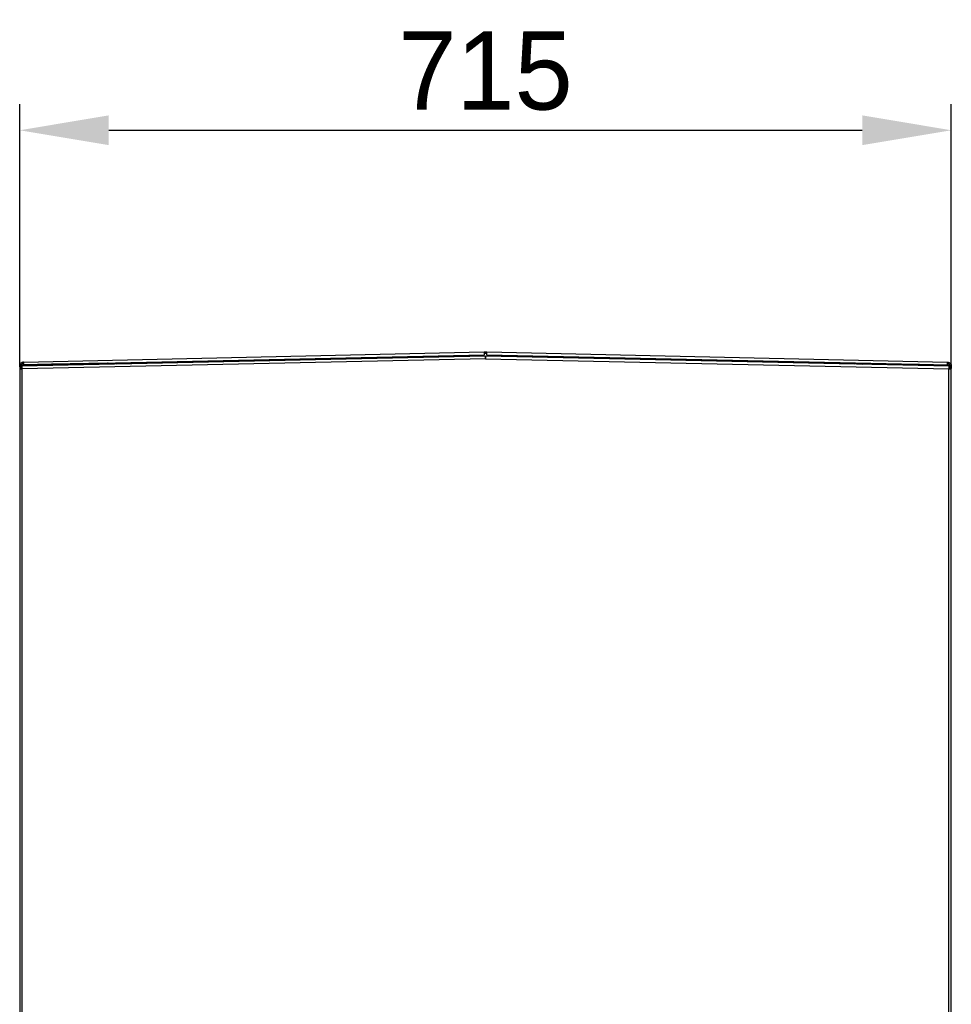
# Model space of a CAD drawing. Header units: millimetres. Extents: x 0 to 39025, y -31299 to 8400.
# Tile 349 of 373: x 16942 to 17657, y 2201 to 2957. Entities that reach past the tile are written whole.
import ezdxf

# ---------------------------------------------------------------- set-up
doc = ezdxf.new("R2010")
doc.units = ezdxf.units.MM
doc.header["$PDSIZE"] = -1
doc.layers.add('DIMENZIJE', color=4, linetype='Continuous')
doc.styles.add('SLDTEXTSTYLE6', font='txt')
doc.dimstyles.new('SLDDIMSTYLE0', dxfattribs={"dimtxt": 3, "dimasz": 3.414889, "dimexe": 0, "dimexo": 0.0625, "dimgap": 0.75, "dimtad": 1, "dimdec": 0, "dimlfac": 20, "dimrnd": 1e-09, "dimzin": 12, "dimdsep": 46, "dimtxsty": 'SLDTEXTSTYLE6', "dimsah": 1, "dimcen": 0.09, "dimadec": 0, "dimazin": 3, "dimtfac": 1, "dimtdec": 0, "dimtofl": 0, "dimtmove": 0, "dimatfit": 3, "dimfxl": 1, "dimfrac": 2, "dimtolj": 1, "dimtzin": 12, "dimarcsym": 0})

# ---------------------------------------------------------------- blocks, each defined once
blk = doc.blocks.new('*U57')
at = {"lineweight": 25}
for points in [[(2.86, 1246.65), (2.86, 1246.65), (356.45, 1254.41), (356.45, 1254.41)], [(356.45, 1254.41), (356.45, 1254.41), (357.46, 1254.43), (357.46, 1254.43)], [(357.48, 1253.42), (357.48, 1253.42), (357.46, 1254.43), (357.46, 1254.43)], [(357.54, 1254.43), (357.54, 1254.43), (357.52, 1253.42), (357.52, 1253.42)], [(357.54, 1254.43), (357.54, 1254.43), (358.55, 1254.41), (358.55, 1254.41)], [(358.55, 1254.41), (358.55, 1254.41), (712.14, 1246.65), (712.14, 1246.65)], [(357.36, 1251.22), (357.36, 1251.22), (1.64, 1243.42), (1.64, 1243.42)], [(357.4, 1249.22), (357.4, 1249.22), (2, 1241.42), (2, 1241.42)], [(2.86, 1246.65), (2.86, 1246.65), (2.89, 1245.65), (2.89, 1245.65)], [(2.91, 1244.54), (2.91, 1244.54), (356.5, 1252.3), (356.5, 1252.3)], [(74.23, 1245.3), (74.23, 1245.3), (356.52, 1251.49), (356.52, 1251.49)], [(356.47, 1253.4), (356.47, 1253.4), (357.48, 1253.42), (357.48, 1253.42)], [(356.52, 1251.21), (356.52, 1251.21), (356.52, 1251.49), (356.52, 1251.49)], [(357.62, 1249.78), (357.62, 1249.78), (357.39, 1249.78), (357.39, 1249.78)], [(357.4, 1249.22), (357.4, 1249.22), (357.6, 1249.22), (357.6, 1249.22)], [(357.52, 1253.42), (357.52, 1253.42), (358.53, 1253.4), (358.53, 1253.4)], [(357.6, 1249.22), (357.6, 1249.22), (713, 1241.42), (713, 1241.42)], [(713.36, 1243.42), (713.36, 1243.42), (357.64, 1251.22), (357.64, 1251.22)], [(358.48, 1251.49), (358.48, 1251.49), (640.77, 1245.3), (640.77, 1245.3)], [(358.48, 1251.49), (358.48, 1251.49), (358.48, 1251.21), (358.48, 1251.21)], [(358.51, 1252.3), (358.51, 1252.3), (712.09, 1244.54), (712.09, 1244.54)], [(712.14, 1246.65), (712.14, 1246.65), (712.12, 1245.65), (712.12, 1245.65)], [(712.12, 1245.65), (712.12, 1245.65), (712.14, 1246.65), (712.14, 1246.65)], [(712.14, 1246.65), (712.14, 1246.65), (712.14, 1246.65), (712.14, 1246.65)], [(0, 1241.81), (0, 1241.81), (0, 16.45), (0, 16.45)], [(1.02, 1243.74), (1.02, 1243.74), (0.03, 1243.74), (0.03, 1243.74)], [(0.03, 1243.74), (0.03, 1243.74), (0.03, 1241.83), (0.03, 1241.83)], [(1.02, 1243.74), (1.02, 1243.74), (1.02, 1242.06), (1.02, 1242.06)], [(2.12, 1243.69), (2.12, 1243.69), (1.12, 1243.69), (1.12, 1243.69)], [(1.12, 1243.69), (1.12, 1243.69), (1.12, 1242.08), (1.12, 1242.08)], [(1.38, 1242.41), (1.38, 1242.41), (1.36, 1243.42), (1.36, 1243.42)], [(1.64, 1243.42), (1.64, 1243.42), (1.36, 1243.42), (1.36, 1243.42)], [(1.67, 1242.42), (1.67, 1242.42), (1.38, 1242.41), (1.38, 1242.41)], [(1.38, 1242.11), (1.38, 1242.11), (1.83, 1242.12), (1.83, 1242.12)], [(1.38, 1242.11), (1.38, 1242.11), (1.69, 1242.11), (1.69, 1242.11)], [(1.64, 1243.42), (1.64, 1243.42), (1.67, 1242.42), (1.67, 1242.42)], [(1.69, 1242.11), (1.69, 1242.11), (1.83, 1242.11), (1.83, 1242.11)], [(1.69, 1242.11), (1.69, 1242.11), (1.69, 1241.49), (1.69, 1241.49)], [(2, 16.45), (2, 16.45), (2, 1241.42), (2, 1241.42)], [(2.12, 1243.44), (2.12, 1243.44), (2.12, 1243.69), (2.12, 1243.69)], [(2.89, 1245.65), (2.89, 1245.65), (2.89, 1245.65), (2.89, 1245.65)], [(2.91, 1244.49), (2.91, 1244.49), (2.89, 1245.5), (2.89, 1245.5)], [(2.89, 1245.5), (2.89, 1245.5), (2.89, 1245.5), (2.89, 1245.5)], [(24.45, 1244.97), (24.45, 1244.97), (2.91, 1244.49), (2.91, 1244.49)], [(67.39, 1245.91), (67.39, 1245.91), (24.45, 1244.97), (24.45, 1244.97)], [(24.45, 1244.97), (24.45, 1244.97), (24.45, 1245.01), (24.45, 1245.01)], [(67.39, 1245.91), (67.39, 1245.91), (67.39, 1245.96), (67.39, 1245.96)], [(69.21, 1245.3), (69.21, 1245.3), (68.21, 1245.2), (68.21, 1245.2)], [(68.24, 1244.88), (68.24, 1244.88), (68.21, 1245.2), (68.21, 1245.2)], [(69.25, 1244.91), (69.25, 1244.91), (69.21, 1245.3), (69.21, 1245.3)], [(74.23, 1245.3), (74.23, 1245.3), (74.27, 1245.02), (74.27, 1245.02)], [(640.74, 1245.02), (640.74, 1245.02), (640.77, 1245.3), (640.77, 1245.3)], [(645.76, 1244.91), (645.76, 1244.91), (645.8, 1245.3), (645.8, 1245.3)], [(645.8, 1245.3), (645.8, 1245.3), (646.79, 1245.2), (646.79, 1245.2)], [(646.76, 1244.88), (646.76, 1244.88), (646.79, 1245.2), (646.79, 1245.2)], [(647.61, 1245.91), (647.61, 1245.91), (647.61, 1245.96), (647.61, 1245.96)], [(647.61, 1245.91), (647.61, 1245.91), (690.55, 1244.97), (690.55, 1244.97)], [(690.55, 1244.97), (690.55, 1244.97), (690.55, 1245.01), (690.55, 1245.01)], [(690.55, 1244.97), (690.55, 1244.97), (712.09, 1244.49), (712.09, 1244.49)], [(712.09, 1244.49), (712.09, 1244.49), (712.11, 1245.5), (712.11, 1245.5)], [(712.11, 1245.5), (712.11, 1245.5), (712.11, 1245.5), (712.11, 1245.5)], [(712.12, 1245.65), (712.12, 1245.65), (712.12, 1245.65), (712.12, 1245.65)], [(712.12, 1245.65), (712.12, 1245.65), (712.12, 1245.65), (712.12, 1245.65)], [(712.88, 1243.69), (712.88, 1243.69), (713.88, 1243.69), (713.88, 1243.69)], [(712.88, 1243.69), (712.88, 1243.69), (712.88, 1243.44), (712.88, 1243.44)], [(713, 557.15), (713, 557.15), (713, 1241.42), (713, 1241.42)], [(713.62, 1242.11), (713.62, 1242.11), (713.17, 1242.12), (713.17, 1242.12)], [(713.31, 1242.11), (713.31, 1242.11), (713.17, 1242.11), (713.17, 1242.11)], [(713.62, 1242.11), (713.62, 1242.11), (713.31, 1242.11), (713.31, 1242.11)], [(713.31, 1242.11), (713.31, 1242.11), (713.31, 1241.49), (713.31, 1241.49)], [(713.36, 1243.42), (713.36, 1243.42), (713.33, 1242.42), (713.33, 1242.42)], [(713.62, 1242.41), (713.62, 1242.41), (713.33, 1242.42), (713.33, 1242.42)], [(713.36, 1243.42), (713.36, 1243.42), (713.64, 1243.42), (713.64, 1243.42)], [(713.64, 1243.42), (713.64, 1243.42), (713.62, 1242.41), (713.62, 1242.41)], [(713.88, 1242.08), (713.88, 1242.08), (713.88, 1243.69), (713.88, 1243.69)], [(714.98, 1243.74), (714.98, 1243.74), (713.98, 1243.74), (713.98, 1243.74)], [(713.98, 1243.74), (713.98, 1243.74), (713.98, 1242.06), (713.98, 1242.06)], [(714.98, 1243.74), (714.98, 1243.74), (714.98, 1241.83), (714.98, 1241.83)], [(715, 557.15), (715, 557.15), (715, 1241.81), (715, 1241.81)]]:
    blk.add_open_spline(points, degree=3, dxfattribs=at)
for points, knots in [([(356.45, 1254.41), (356.45, 1254.41), (356.45, 1254.33), (356.45, 1254.33), (356.45, 1254.33), (356.46, 1254.1), (356.46, 1254.1), (356.46, 1254.1), (356.47, 1253.76), (356.47, 1253.76), (356.47, 1253.76), (356.47, 1253.35), (356.47, 1253.35), (356.47, 1253.35), (356.49, 1252.95), (356.49, 1252.95), (356.49, 1252.95), (356.49, 1252.61), (356.49, 1252.61), (356.49, 1252.61), (356.49, 1252.38), (356.49, 1252.38), (356.49, 1252.38), (356.5, 1252.3), (356.5, 1252.3)], [0, 0, 0, 0, 1, 1, 1, 2, 2, 2, 3, 3, 3, 4, 4, 4, 5, 5, 5, 6, 6, 6, 7, 7, 7, 8, 8, 8, 8]), ([(357.46, 1254.43), (357.46, 1254.43), (357.48, 1254.43), (357.48, 1254.43), (357.48, 1254.43), (357.48, 1254.43), (357.48, 1254.43), (357.48, 1254.43), (357.49, 1254.43), (357.49, 1254.43), (357.49, 1254.43), (357.5, 1254.43), (357.5, 1254.43), (357.5, 1254.43), (357.51, 1254.43), (357.51, 1254.43), (357.51, 1254.43), (357.52, 1254.43), (357.52, 1254.43), (357.52, 1254.43), (357.53, 1254.43), (357.53, 1254.43), (357.53, 1254.43), (357.54, 1254.43), (357.54, 1254.43)], [0, 0, 0, 0, 1, 1, 1, 2, 2, 2, 3, 3, 3, 4, 4, 4, 5, 5, 5, 6, 6, 6, 7, 7, 7, 8, 8, 8, 8]), ([(358.51, 1252.3), (358.51, 1252.3), (358.51, 1252.38), (358.51, 1252.38), (358.51, 1252.38), (358.51, 1252.61), (358.51, 1252.61), (358.51, 1252.61), (358.52, 1252.95), (358.52, 1252.95), (358.52, 1252.95), (358.53, 1253.35), (358.53, 1253.35), (358.53, 1253.35), (358.53, 1253.76), (358.53, 1253.76), (358.53, 1253.76), (358.54, 1254.1), (358.54, 1254.1), (358.54, 1254.1), (358.55, 1254.33), (358.55, 1254.33), (358.55, 1254.33), (358.55, 1254.41), (358.55, 1254.41)], [0, 0, 0, 0, 1, 1, 1, 2, 2, 2, 3, 3, 3, 4, 4, 4, 5, 5, 5, 6, 6, 6, 7, 7, 7, 8, 8, 8, 8]), ([(2.86, 1246.65), (2.86, 1246.65), (2.31, 1246.59), (2.31, 1246.59), (2.31, 1246.59), (1.77, 1246.41), (1.77, 1246.41), (1.77, 1246.41), (1.28, 1246.14), (1.28, 1246.14), (1.28, 1246.14), (0.85, 1245.78), (0.85, 1245.78), (0.85, 1245.78), (0.5, 1245.34), (0.5, 1245.34), (0.5, 1245.34), (0.24, 1244.84), (0.24, 1244.84), (0.24, 1244.84), (0.08, 1244.3), (0.08, 1244.3), (0.08, 1244.3), (0.03, 1243.74), (0.03, 1243.74)], [0, 0, 0, 0, 1, 1, 1, 2, 2, 2, 3, 3, 3, 4, 4, 4, 5, 5, 5, 6, 6, 6, 7, 7, 7, 8, 8, 8, 8]), ([(2.91, 1244.54), (2.91, 1244.54), (2.91, 1244.62), (2.91, 1244.62), (2.91, 1244.62), (2.9, 1244.85), (2.9, 1244.85), (2.9, 1244.85), (2.89, 1245.2), (2.89, 1245.2), (2.89, 1245.2), (2.89, 1245.6), (2.89, 1245.6), (2.89, 1245.6), (2.88, 1246), (2.88, 1246), (2.88, 1246), (2.87, 1246.35), (2.87, 1246.35), (2.87, 1246.35), (2.86, 1246.57), (2.86, 1246.57), (2.86, 1246.57), (2.86, 1246.65), (2.86, 1246.65)], [0, 0, 0, 0, 1, 1, 1, 2, 2, 2, 3, 3, 3, 4, 4, 4, 5, 5, 5, 6, 6, 6, 7, 7, 7, 8, 8, 8, 8]), ([(2.86, 1246.65), (2.86, 1246.65), (2.86, 1246.65), (2.86, 1246.65), (2.86, 1246.65), (2.86, 1246.65), (2.86, 1246.65)], [0, 0, 0, 0, 1, 1, 1, 2, 2, 2, 2]), ([(356.52, 1251.49), (356.52, 1251.49), (356.52, 1251.65), (356.52, 1251.65), (356.52, 1251.65), (356.51, 1251.8), (356.51, 1251.8), (356.51, 1251.8), (356.51, 1251.94), (356.51, 1251.94), (356.51, 1251.94), (356.5, 1252.06), (356.5, 1252.06), (356.5, 1252.06), (356.5, 1252.16), (356.5, 1252.16), (356.5, 1252.16), (356.5, 1252.24), (356.5, 1252.24), (356.5, 1252.24), (356.5, 1252.28), (356.5, 1252.28), (356.5, 1252.28), (356.5, 1252.3), (356.5, 1252.3)], [0, 0, 0, 0, 1, 1, 1, 2, 2, 2, 3, 3, 3, 4, 4, 4, 5, 5, 5, 6, 6, 6, 7, 7, 7, 8, 8, 8, 8]), ([(357.36, 1251.22), (357.36, 1251.22), (357.36, 1251.19), (357.36, 1251.19), (357.36, 1251.19), (357.36, 1251.08), (357.36, 1251.08), (357.36, 1251.08), (357.36, 1250.88), (357.36, 1250.88), (357.36, 1250.88), (357.37, 1250.64), (357.37, 1250.64), (357.37, 1250.64), (357.38, 1250.33), (357.38, 1250.33), (357.38, 1250.33), (357.38, 1249.98), (357.38, 1249.98), (357.38, 1249.98), (357.39, 1249.61), (357.39, 1249.61), (357.39, 1249.61), (357.4, 1249.22), (357.4, 1249.22)], [0, 0, 0, 0, 1, 1, 1, 2, 2, 2, 3, 3, 3, 4, 4, 4, 5, 5, 5, 6, 6, 6, 7, 7, 7, 8, 8, 8, 8]), ([(357.48, 1253.42), (357.48, 1253.42), (357.49, 1253.42), (357.49, 1253.42), (357.49, 1253.42), (357.5, 1253.42), (357.5, 1253.42), (357.5, 1253.42), (357.5, 1253.42), (357.5, 1253.42), (357.5, 1253.42), (357.51, 1253.42), (357.51, 1253.42), (357.51, 1253.42), (357.52, 1253.42), (357.52, 1253.42)], [0, 0, 0, 0, 1, 1, 1, 2, 2, 2, 3, 3, 3, 4, 4, 4, 5, 5, 5, 5]), ([(357.6, 1249.22), (357.6, 1249.22), (357.61, 1249.61), (357.61, 1249.61), (357.61, 1249.61), (357.62, 1249.98), (357.62, 1249.98), (357.62, 1249.98), (357.62, 1250.33), (357.62, 1250.33), (357.62, 1250.33), (357.63, 1250.64), (357.63, 1250.64), (357.63, 1250.64), (357.64, 1250.88), (357.64, 1250.88), (357.64, 1250.88), (357.64, 1251.08), (357.64, 1251.08), (357.64, 1251.08), (357.64, 1251.19), (357.64, 1251.19), (357.64, 1251.19), (357.64, 1251.22), (357.64, 1251.22)], [0, 0, 0, 0, 1, 1, 1, 2, 2, 2, 3, 3, 3, 4, 4, 4, 5, 5, 5, 6, 6, 6, 7, 7, 7, 8, 8, 8, 8]), ([(358.51, 1252.3), (358.51, 1252.3), (358.51, 1252.28), (358.51, 1252.28), (358.51, 1252.28), (358.51, 1252.24), (358.51, 1252.24), (358.51, 1252.24), (358.5, 1252.16), (358.5, 1252.16), (358.5, 1252.16), (358.5, 1252.06), (358.5, 1252.06), (358.5, 1252.06), (358.5, 1251.94), (358.5, 1251.94), (358.5, 1251.94), (358.49, 1251.8), (358.49, 1251.8), (358.49, 1251.8), (358.49, 1251.65), (358.49, 1251.65), (358.49, 1251.65), (358.48, 1251.49), (358.48, 1251.49)], [0, 0, 0, 0, 1, 1, 1, 2, 2, 2, 3, 3, 3, 4, 4, 4, 5, 5, 5, 6, 6, 6, 7, 7, 7, 8, 8, 8, 8]), ([(712.14, 1246.65), (712.14, 1246.65), (712.14, 1246.57), (712.14, 1246.57), (712.14, 1246.57), (712.14, 1246.35), (712.14, 1246.35), (712.14, 1246.35), (712.13, 1246), (712.13, 1246), (712.13, 1246), (712.12, 1245.6), (712.12, 1245.6), (712.12, 1245.6), (712.11, 1245.2), (712.11, 1245.2), (712.11, 1245.2), (712.1, 1244.85), (712.1, 1244.85), (712.1, 1244.85), (712.1, 1244.62), (712.1, 1244.62), (712.1, 1244.62), (712.09, 1244.54), (712.09, 1244.54)], [0, 0, 0, 0, 1, 1, 1, 2, 2, 2, 3, 3, 3, 4, 4, 4, 5, 5, 5, 6, 6, 6, 7, 7, 7, 8, 8, 8, 8]), ([(712.14, 1246.65), (712.14, 1246.65), (712.7, 1246.59), (712.7, 1246.59), (712.7, 1246.59), (713.23, 1246.41), (713.23, 1246.41), (713.23, 1246.41), (713.72, 1246.14), (713.72, 1246.14), (713.72, 1246.14), (714.15, 1245.78), (714.15, 1245.78), (714.15, 1245.78), (714.51, 1245.34), (714.51, 1245.34), (714.51, 1245.34), (714.76, 1244.84), (714.76, 1244.84), (714.76, 1244.84), (714.92, 1244.3), (714.92, 1244.3), (714.92, 1244.3), (714.98, 1243.74), (714.98, 1243.74)], [0, 0, 0, 0, 1, 1, 1, 2, 2, 2, 3, 3, 3, 4, 4, 4, 5, 5, 5, 6, 6, 6, 7, 7, 7, 8, 8, 8, 8]), ([(1.38, 1242.11), (1.38, 1242.11), (0.76, 1242.03), (0.76, 1242.03), (0.76, 1242.03), (0.3, 1241.94), (0.3, 1241.94), (0.3, 1241.94), (0.04, 1241.85), (0.04, 1241.85), (0.04, 1241.85), (0.03, 1241.76), (0.03, 1241.76), (0.03, 1241.76), (0.26, 1241.68), (0.26, 1241.68), (0.26, 1241.68), (0.71, 1241.59), (0.71, 1241.59), (0.71, 1241.59), (1.31, 1241.51), (1.31, 1241.51), (1.31, 1241.51), (2, 1241.42), (2, 1241.42)], [0, 0, 0, 0, 1, 1, 1, 2, 2, 2, 3, 3, 3, 4, 4, 4, 5, 5, 5, 6, 6, 6, 7, 7, 7, 8, 8, 8, 8]), ([(2.89, 1245.65), (2.89, 1245.65), (2.52, 1245.6), (2.52, 1245.6), (2.52, 1245.6), (2.17, 1245.49), (2.17, 1245.49), (2.17, 1245.49), (1.85, 1245.31), (1.85, 1245.31), (1.85, 1245.31), (1.57, 1245.08), (1.57, 1245.08), (1.57, 1245.08), (1.33, 1244.79), (1.33, 1244.79), (1.33, 1244.79), (1.16, 1244.46), (1.16, 1244.46), (1.16, 1244.46), (1.06, 1244.1), (1.06, 1244.1), (1.06, 1244.1), (1.02, 1243.74), (1.02, 1243.74)], [0, 0, 0, 0, 1, 1, 1, 2, 2, 2, 3, 3, 3, 4, 4, 4, 5, 5, 5, 6, 6, 6, 7, 7, 7, 8, 8, 8, 8]), ([(1.69, 1242.11), (1.69, 1242.11), (1.38, 1242.03), (1.38, 1242.03), (1.38, 1242.03), (1.15, 1241.94), (1.15, 1241.94), (1.15, 1241.94), (1.02, 1241.85), (1.02, 1241.85), (1.02, 1241.85), (1.02, 1241.76), (1.02, 1241.76), (1.02, 1241.76), (1.13, 1241.68), (1.13, 1241.68), (1.13, 1241.68), (1.35, 1241.59), (1.35, 1241.59), (1.35, 1241.59), (1.66, 1241.51), (1.66, 1241.51), (1.66, 1241.51), (2, 1241.42), (2, 1241.42)], [0, 0, 0, 0, 1, 1, 1, 2, 2, 2, 3, 3, 3, 4, 4, 4, 5, 5, 5, 6, 6, 6, 7, 7, 7, 8, 8, 8, 8]), ([(2.89, 1245.5), (2.89, 1245.5), (2.54, 1245.46), (2.54, 1245.46), (2.54, 1245.46), (2.21, 1245.35), (2.21, 1245.35), (2.21, 1245.35), (1.9, 1245.18), (1.9, 1245.18), (1.9, 1245.18), (1.64, 1244.96), (1.64, 1244.96), (1.64, 1244.96), (1.42, 1244.69), (1.42, 1244.69), (1.42, 1244.69), (1.26, 1244.37), (1.26, 1244.37), (1.26, 1244.37), (1.16, 1244.04), (1.16, 1244.04), (1.16, 1244.04), (1.12, 1243.69), (1.12, 1243.69)], [0, 0, 0, 0, 1, 1, 1, 2, 2, 2, 3, 3, 3, 4, 4, 4, 5, 5, 5, 6, 6, 6, 7, 7, 7, 8, 8, 8, 8]), ([(2, 1241.42), (2, 1241.42), (1.9, 1242.19), (1.9, 1242.19), (1.9, 1242.19), (1.81, 1242.84), (1.81, 1242.84), (1.81, 1242.84), (1.73, 1243.27), (1.73, 1243.27), (1.73, 1243.27), (1.64, 1243.42), (1.64, 1243.42)], [0, 0, 0, 0, 1, 1, 1, 2, 2, 2, 3, 3, 3, 4, 4, 4, 4]), ([(2, 1241.42), (2, 1241.42), (1.92, 1241.81), (1.92, 1241.81), (1.92, 1241.81), (1.83, 1242.13), (1.83, 1242.13), (1.83, 1242.13), (1.75, 1242.35), (1.75, 1242.35), (1.75, 1242.35), (1.67, 1242.42), (1.67, 1242.42)], [0, 0, 0, 0, 1, 1, 1, 2, 2, 2, 3, 3, 3, 4, 4, 4, 4]), ([(2.91, 1244.49), (2.91, 1244.49), (2.75, 1244.48), (2.75, 1244.48), (2.75, 1244.48), (2.6, 1244.43), (2.6, 1244.43), (2.6, 1244.43), (2.47, 1244.35), (2.47, 1244.35), (2.47, 1244.35), (2.35, 1244.25), (2.35, 1244.25), (2.35, 1244.25), (2.26, 1244.13), (2.26, 1244.13), (2.26, 1244.13), (2.19, 1244), (2.19, 1244), (2.19, 1244), (2.14, 1243.85), (2.14, 1243.85), (2.14, 1243.85), (2.12, 1243.69), (2.12, 1243.69)], [0, 0, 0, 0, 1, 1, 1, 2, 2, 2, 3, 3, 3, 4, 4, 4, 5, 5, 5, 6, 6, 6, 7, 7, 7, 8, 8, 8, 8]), ([(68.21, 1245.2), (68.21, 1245.2), (68.18, 1245.34), (68.18, 1245.34), (68.18, 1245.34), (68.12, 1245.48), (68.12, 1245.48), (68.12, 1245.48), (68.04, 1245.6), (68.04, 1245.6), (68.04, 1245.6), (67.94, 1245.71), (67.94, 1245.71), (67.94, 1245.71), (67.82, 1245.8), (67.82, 1245.8), (67.82, 1245.8), (67.69, 1245.86), (67.69, 1245.86), (67.69, 1245.86), (67.54, 1245.9), (67.54, 1245.9), (67.54, 1245.9), (67.39, 1245.91), (67.39, 1245.91)], [0, 0, 0, 0, 1, 1, 1, 2, 2, 2, 3, 3, 3, 4, 4, 4, 5, 5, 5, 6, 6, 6, 7, 7, 7, 8, 8, 8, 8]), ([(69.21, 1245.3), (69.21, 1245.3), (69.14, 1245.64), (69.14, 1245.64), (69.14, 1245.64), (69.01, 1245.94), (69.01, 1245.94), (69.01, 1245.94), (68.98, 1245.99), (68.98, 1245.99)], [0, 0, 0, 0, 1, 1, 1, 2, 2, 2, 3, 3, 3, 3]), ([(74.15, 1246.1), (74.15, 1246.1), (74.17, 1246.05), (74.17, 1246.05), (74.17, 1246.05), (74.19, 1245.87), (74.19, 1245.87), (74.19, 1245.87), (74.21, 1245.61), (74.21, 1245.61), (74.21, 1245.61), (74.23, 1245.3), (74.23, 1245.3)], [0, 0, 0, 0, 1, 1, 1, 2, 2, 2, 3, 3, 3, 4, 4, 4, 4]), ([(640.77, 1245.3), (640.77, 1245.3), (640.79, 1245.61), (640.79, 1245.61), (640.79, 1245.61), (640.82, 1245.87), (640.82, 1245.87), (640.82, 1245.87), (640.84, 1246.05), (640.84, 1246.05), (640.84, 1246.05), (640.85, 1246.1), (640.85, 1246.1)], [0, 0, 0, 0, 1, 1, 1, 2, 2, 2, 3, 3, 3, 4, 4, 4, 4]), ([(645.8, 1245.3), (645.8, 1245.3), (645.86, 1245.64), (645.86, 1245.64), (645.86, 1245.64), (645.99, 1245.94), (645.99, 1245.94), (645.99, 1245.94), (646.02, 1245.99), (646.02, 1245.99)], [0, 0, 0, 0, 1, 1, 1, 2, 2, 2, 3, 3, 3, 3]), ([(646.79, 1245.2), (646.79, 1245.2), (646.82, 1245.34), (646.82, 1245.34), (646.82, 1245.34), (646.88, 1245.48), (646.88, 1245.48), (646.88, 1245.48), (646.96, 1245.6), (646.96, 1245.6), (646.96, 1245.6), (647.06, 1245.71), (647.06, 1245.71), (647.06, 1245.71), (647.18, 1245.8), (647.18, 1245.8), (647.18, 1245.8), (647.32, 1245.86), (647.32, 1245.86), (647.32, 1245.86), (647.46, 1245.9), (647.46, 1245.9), (647.46, 1245.9), (647.61, 1245.91), (647.61, 1245.91)], [0, 0, 0, 0, 1, 1, 1, 2, 2, 2, 3, 3, 3, 4, 4, 4, 5, 5, 5, 6, 6, 6, 7, 7, 7, 8, 8, 8, 8]), ([(712.88, 1243.69), (712.88, 1243.69), (712.86, 1243.85), (712.86, 1243.85), (712.86, 1243.85), (712.82, 1244), (712.82, 1244), (712.82, 1244), (712.75, 1244.13), (712.75, 1244.13), (712.75, 1244.13), (712.65, 1244.25), (712.65, 1244.25), (712.65, 1244.25), (712.53, 1244.35), (712.53, 1244.35), (712.53, 1244.35), (712.4, 1244.43), (712.4, 1244.43), (712.4, 1244.43), (712.25, 1244.48), (712.25, 1244.48), (712.25, 1244.48), (712.09, 1244.49), (712.09, 1244.49)], [0, 0, 0, 0, 1, 1, 1, 2, 2, 2, 3, 3, 3, 4, 4, 4, 5, 5, 5, 6, 6, 6, 7, 7, 7, 8, 8, 8, 8]), ([(713.88, 1243.69), (713.88, 1243.69), (713.84, 1244.04), (713.84, 1244.04), (713.84, 1244.04), (713.74, 1244.37), (713.74, 1244.37), (713.74, 1244.37), (713.58, 1244.69), (713.58, 1244.69), (713.58, 1244.69), (713.36, 1244.96), (713.36, 1244.96), (713.36, 1244.96), (713.1, 1245.18), (713.1, 1245.18), (713.1, 1245.18), (712.79, 1245.35), (712.79, 1245.35), (712.79, 1245.35), (712.46, 1245.46), (712.46, 1245.46), (712.46, 1245.46), (712.11, 1245.5), (712.11, 1245.5)], [0, 0, 0, 0, 1, 1, 1, 2, 2, 2, 3, 3, 3, 4, 4, 4, 5, 5, 5, 6, 6, 6, 7, 7, 7, 8, 8, 8, 8]), ([(712.12, 1245.65), (712.12, 1245.65), (712.49, 1245.6), (712.49, 1245.6), (712.49, 1245.6), (712.83, 1245.49), (712.83, 1245.49), (712.83, 1245.49), (713.16, 1245.31), (713.16, 1245.31), (713.16, 1245.31), (713.43, 1245.08), (713.43, 1245.08), (713.43, 1245.08), (713.67, 1244.79), (713.67, 1244.79), (713.67, 1244.79), (713.84, 1244.46), (713.84, 1244.46), (713.84, 1244.46), (713.94, 1244.1), (713.94, 1244.1), (713.94, 1244.1), (713.98, 1243.74), (713.98, 1243.74)], [0, 0, 0, 0, 1, 1, 1, 2, 2, 2, 3, 3, 3, 4, 4, 4, 5, 5, 5, 6, 6, 6, 7, 7, 7, 8, 8, 8, 8]), ([(713.36, 1243.42), (713.36, 1243.42), (713.28, 1243.27), (713.28, 1243.27), (713.28, 1243.27), (713.19, 1242.84), (713.19, 1242.84), (713.19, 1242.84), (713.1, 1242.19), (713.1, 1242.19), (713.1, 1242.19), (713, 1241.42), (713, 1241.42)], [0, 0, 0, 0, 1, 1, 1, 2, 2, 2, 3, 3, 3, 4, 4, 4, 4]), ([(713.33, 1242.42), (713.33, 1242.42), (713.26, 1242.35), (713.26, 1242.35), (713.26, 1242.35), (713.17, 1242.13), (713.17, 1242.13), (713.17, 1242.13), (713.09, 1241.81), (713.09, 1241.81), (713.09, 1241.81), (713, 1241.42), (713, 1241.42)], [0, 0, 0, 0, 1, 1, 1, 2, 2, 2, 3, 3, 3, 4, 4, 4, 4]), ([(713, 1241.42), (713, 1241.42), (713.69, 1241.51), (713.69, 1241.51), (713.69, 1241.51), (714.3, 1241.59), (714.3, 1241.59), (714.3, 1241.59), (714.75, 1241.68), (714.75, 1241.68), (714.75, 1241.68), (714.98, 1241.76), (714.98, 1241.76), (714.98, 1241.76), (714.96, 1241.85), (714.96, 1241.85), (714.96, 1241.85), (714.7, 1241.94), (714.7, 1241.94), (714.7, 1241.94), (714.24, 1242.03), (714.24, 1242.03), (714.24, 1242.03), (713.62, 1242.11), (713.62, 1242.11)], [0, 0, 0, 0, 1, 1, 1, 2, 2, 2, 3, 3, 3, 4, 4, 4, 5, 5, 5, 6, 6, 6, 7, 7, 7, 8, 8, 8, 8]), ([(713, 1241.42), (713, 1241.42), (713.35, 1241.51), (713.35, 1241.51), (713.35, 1241.51), (713.65, 1241.59), (713.65, 1241.59), (713.65, 1241.59), (713.87, 1241.68), (713.87, 1241.68), (713.87, 1241.68), (713.99, 1241.76), (713.99, 1241.76), (713.99, 1241.76), (713.98, 1241.85), (713.98, 1241.85), (713.98, 1241.85), (713.85, 1241.94), (713.85, 1241.94), (713.85, 1241.94), (713.62, 1242.03), (713.62, 1242.03), (713.62, 1242.03), (713.31, 1242.11), (713.31, 1242.11)], [0, 0, 0, 0, 1, 1, 1, 2, 2, 2, 3, 3, 3, 4, 4, 4, 5, 5, 5, 6, 6, 6, 7, 7, 7, 8, 8, 8, 8])]:
    blk.add_open_spline(points, degree=3, knots=knots, dxfattribs=at)
blk = doc.blocks.new('*D104')
at = {"layer": 'Defpoints', "color": 0, "transparency": 16777216}
for p in [(17657.38, 2871.85), (16942.38, 2689.17), (17657.38, 2689.17)]:
    blk.add_point(p, dxfattribs=at)
at = {"layer": 'DIMENZIJE', "color": 0, "lineweight": -2, "transparency": 16777216}
for p, q in [((16942.38, 2690.42), (16942.38, 2891.85)), ((17657.38, 2690.42), (17657.38, 2891.85)), ((17010.68, 2871.85), (17589.08, 2871.85))]:
    blk.add_line(p, q, dxfattribs=at)
at = {"layer": 'DIMENZIJE', "color": 0, "transparency": 16777216}
for points in [[(17010.68, 2883.24), (17010.68, 2860.47), (16942.38, 2871.85)], [(17589.08, 2883.24), (17589.08, 2860.47), (17657.38, 2871.85)]]:
    blk.add_solid(points, dxfattribs=at)
at = {"layer": 'DIMENZIJE', "color": 0, "transparency": 16777216, "insert": (17299.88, 2917.28), "char_height": 60, "attachment_point": 5, "style": 'SLDTEXTSTYLE6'}
blk.add_mtext('\\A1;715', dxfattribs=at)

msp = doc.modelspace()

# ---------------------------------------------------------------- block references
at = {"color": 1}
msp.add_blockref('*U57', (16942.38, 1447.36), dxfattribs=at)

# ---------------------------------------------------------------- dimensions: what is measured, and where the dimension line sits
at = {"layer": 'DIMENZIJE'}
dim = msp.add_linear_dim(base=(17657.38, 2871.85), p1=(16942.38, 2689.17), p2=(17657.38, 2689.17), dimstyle='SLDDIMSTYLE0', override={"dimscale": 20, "dimexe": 1, "dimlfac": 1, "dimdle": 1, "dimtofl": 1}, dxfattribs=at)
dim.commit()
dim.dimension.update_dxf_attribs({"geometry": '*D104', "text_midpoint": (17299.88, 2917.28)})

doc.saveas('drawing.dxf')
